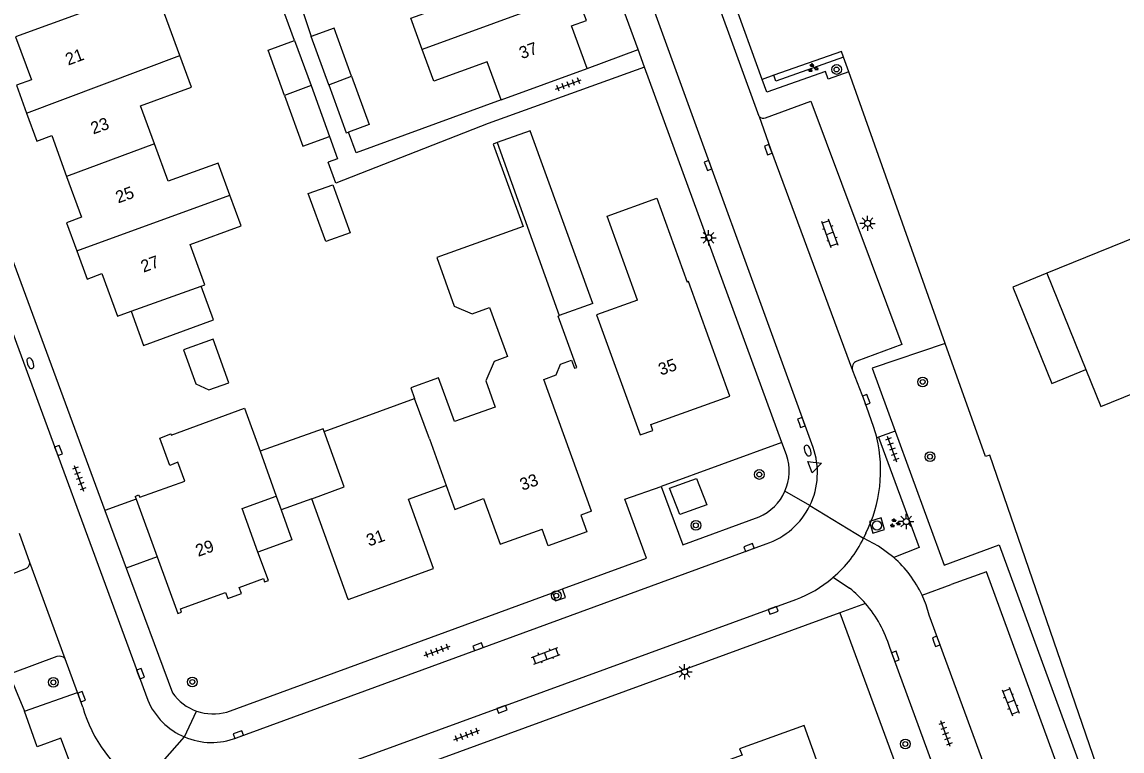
# Model space of a CAD drawing. Extents: x 137999 to 141000, y 397500 to 400501.
# Drawn here: x 138443.6 to 138533.8, y 399907.5 to 399967.3 of the extents above; entities that cross this region are included whole.
import ezdxf

# ---------------------------------------------------------------- set-up
doc = ezdxf.new("R2010")
doc.units = 0
for name, color, linetype in [('gg-afsc-erfafscheiding', 7, 'Continuous'), ('gg-afsc-hekwerk', 7, 'Continuous'), ('gg-afsc-muur', 7, 'Continuous'), ('gg-anno-huisnummerreeks BGT', 7, 'Continuous'), ('gg-bbg-bijgebouw', 7, 'Continuous'), ('gg-bbg-gedigitaliseerde bebouwing', 7, 'Continuous'), ('gg-bbg-gedigitaliseerde bijgebouw', 7, 'Continuous'), ('gg-bbg-hoofdgebouw', 7, 'Continuous'), ('gg-bbg-luifel en loopbrug', 7, 'Continuous'), ('gg-bbg-onder overbouw', 7, 'Continuous'), ('gg-bbg-pand overbouw', 7, 'Continuous'), ('gg-bbg-tussenscheiding', 7, 'Continuous'), ('gg-knt-verharding', 7, 'Continuous'), ('gg-knt-verharding nz', 7, 'Continuous'), ('gt-grn-groengrens', 7, 'Continuous'), ('gt-grn-weggrens', 7, 'Continuous'), ('gt-symb-boom', 7, 'Continuous'), ('gt-symb-brandkraan', 7, 'Continuous'), ('gt-symb-groenvak', 7, 'Continuous'), ('gt-symb-klinker verharding', 7, 'Continuous'), ('gt-symb-kolk', 7, 'Continuous'), ('gt-symb-lichtmast', 7, 'Continuous'), ('gt-symb-rioolschacht', 7, 'Continuous'), ('gt-symb-tegel verharding', 7, 'Continuous'), ('gt-symb-waterafsluiter', 7, 'Continuous')]:
    doc.layers.add(name, color=color, linetype=linetype)

# ---------------------------------------------------------------- blocks, each defined once
blk = doc.blocks.new('gt0-BOOM')
at = {"layer": 'gt-symb-boom'}
for radius in [0.4, 0.2]:
    blk.add_circle((0, 0), radius, dxfattribs=at)
blk = doc.blocks.new('gt0-GRVAK')
at = {"layer": 'gt-symb-groenvak'}
for p, q in [((-0.11, 0.189), (-0.228, 0.24)), ((-0.182, 0.153), (0.088, 0.153)), ((-0.091, 0.211), (-0.156, 0.322)), ((-0.047, 0.214), (-0.047, 0.393)), ((-0.004, 0.211), (0.061, 0.322)), ((0.015, 0.189), (0.133, 0.24)), ((0.262, -0.052), (0.197, 0.059)), ((0.305, -0.049), (0.305, 0.13)), ((0.349, -0.052), (0.414, 0.059)), ((-0.245, -0.228), (-0.363, -0.177)), ((-0.318, -0.264), (-0.047, -0.264)), ((-0.226, -0.206), (-0.291, -0.095)), ((-0.183, -0.203), (-0.183, -0.024)), ((-0.139, -0.206), (-0.074, -0.095)), ((-0.12, -0.228), (-0.002, -0.177)), ((0.243, -0.074), (0.125, -0.023)), ((0.17, -0.11), (0.441, -0.11)), ((0.368, -0.074), (0.486, -0.023))]:
    blk.add_line(p, q, dxfattribs=at)
blk = doc.blocks.new('gt0-LMAST')
at = {"layer": 'gt-symb-lichtmast'}
for p, q in [((-0.182, 0.173), (-0.447, 0.438)), ((-0.005, 0.246), (-0.005, 0.621)), ((0.172, 0.173), (0.437, 0.438)), ((-0.255, -0.004), (-0.63, -0.004)), ((-0.182, -0.181), (-0.447, -0.446)), ((-0.005, -0.254), (-0.005, -0.629)), ((0.437, -0.446), (0.172, -0.181)), ((0.245, -0.004), (0.62, -0.004))]:
    blk.add_line(p, q, dxfattribs=at)
blk.add_circle((-0.005, -0.004), 0.25, dxfattribs=at)
blk = doc.blocks.new('gt0-KL1')
at = {"layer": 'gt-symb-klinker verharding'}
for p, q in [((-1.15, 0.3), (1.15, 0.3)), ((-1, -0.3), (-1, 0.3)), ((-0.5, 0.3), (-0.5, 0.45)), ((0, -0.3), (0, 0.3)), ((0.5, 0.3), (0.5, 0.45)), ((1, -0.3), (1, 0.3)), ((-1.15, -0.3), (1.15, -0.3)), ((-0.5, -0.45), (-0.5, -0.3)), ((0.5, -0.45), (0.5, -0.3))]:
    blk.add_line(p, q, dxfattribs=at)
blk = doc.blocks.new('gt0-KOLK')
at = {"layer": 'gt-symb-kolk'}
blk.add_lwpolyline([(0, 0), (0.375, 0), (0.375, 0.4), (-0.375, 0.4), (-0.375, 0), (0, 0)], dxfattribs=at)
blk = doc.blocks.new('gt0-TEG1')
at = {"layer": 'gt-symb-tegel verharding'}
for p, q in [((-1.125, 0), (1.125, 0)), ((-0.9, -0.25), (-0.9, 0.25)), ((-0.45, -0.25), (-0.45, 0.25)), ((0, -0.25), (0, 0.25)), ((0.45, -0.25), (0.45, 0.25)), ((0.9, -0.25), (0.9, 0.25))]:
    blk.add_line(p, q, dxfattribs=at)
blk = doc.blocks.new('gt0-BR')
at = {"layer": 'gt-symb-brandkraan'}
for centre, radius, start, end in [((-0.244, 0), 0.206, 107.56694, 252.43307), ((0.599, -2.664), 3, 106.89205, 107.56694), ((0, -0.691), 0.938, 73.10799, 106.89205), ((-0.599, -2.664), 3, 72.43309, 73.10799), ((0.244, 0), 0.206, 287.56695, 72.43309), ((0.599, 2.664), 3, 252.43307, 253.10797), ((0, 0.691), 0.938, 253.10797, 286.89206), ((-0.599, 2.664), 3, 286.89206, 287.56695)]:
    blk.add_arc(centre, radius, start, end, dxfattribs=at)
blk = doc.blocks.new('gt0-WAFSL')
at = {"layer": 'gt-symb-waterafsluiter'}
for p, q in [((-0.5, -0.333), (0, 0.667)), ((0, 0.667), (0.5, -0.333)), ((0.5, -0.333), (-0.5, -0.333))]:
    blk.add_line(p, q, dxfattribs=at)
blk = doc.blocks.new('gt0-RS')
at = {"layer": 'gt-symb-rioolschacht'}
blk.add_lwpolyline([(-0.5, -0.5), (0.5, -0.5), (0.5, 0.5), (-0.5, 0.5)], close=True, dxfattribs=at)
blk.add_circle((0, 0), 0.375, dxfattribs=at)

msp = doc.modelspace()

# ---------------------------------------------------------------- linework, layer by layer
at = {"layer": 'gg-afsc-erfafscheiding'}
for p, q in [((138465.917, 399965.79), (138463.558, 399972.292)), ((138466.153, 399969.497), (138467.275, 399966.126)), ((138481.796, 399958.984), (138469.283, 399954.1)), ((138505.895, 399932.816), (138495.992, 399929.191)), ((138438.39, 399923.56), (138443.766, 399910.764)), ((138510.633, 399918.829), (138521.062, 399890.518))]:
    msp.add_line(p, q, dxfattribs=at)
for points in [[(138482.849, 399960.923), (138470.952, 399956.592), (138470.34, 399958.279)], [(138468.772, 399957.924), (138469.441, 399956.08), (138468.669, 399955.818)]]:
    msp.add_lwpolyline(points, dxfattribs=at)
at = {"layer": 'gg-afsc-hekwerk'}
for p, q in [((138510.95, 399964.428), (138510.781, 399964.903)), ((138511.376, 399963.226), (138510.95, 399964.428)), ((138519.285, 399940.945), (138511.376, 399963.226)), ((138532.427, 399904.226), (138522.942, 399931.773))]:
    msp.add_line(p, q, dxfattribs=at)
msp.add_lwpolyline([(138522.942, 399931.773), (138522.58, 399931.662), (138519.285, 399940.945)], dxfattribs=at)
at = {"layer": 'gg-afsc-muur'}
for p, q in [((138494.63, 399963.618), (138481.796, 399958.984)), ((138469.283, 399954.1), (138468.669, 399955.818))]:
    msp.add_line(p, q, dxfattribs=at)
at = {"layer": 'gg-bbg-bijgebouw'}
msp.add_line((138490.37, 399944.221), (138487.625, 399943.227), dxfattribs=at)
at = {"layer": 'gg-bbg-gedigitaliseerde bebouwing'}
for p, q in [((138456.503, 399964.552), (138453.366, 399973.141)), ((138468.326, 399933.724), (138475.762, 399936.422))]:
    msp.add_line(p, q, dxfattribs=at)
for points in [[(138476.374, 399965.059), (138475.439, 399967.62), (138479.799, 399969.213), (138478.64, 399972.387)], [(138454.411, 399957.319), (138453.271, 399960.441), (138457.448, 399961.966), (138456.503, 399964.552)], [(138482.849, 399960.923), (138481.708, 399964.048), (138477.328, 399962.448), (138476.374, 399965.059)], [(138460.599, 399953.102), (138459.636, 399955.739), (138455.536, 399954.241), (138454.411, 399957.319)], [(138482.536, 399957.414), (138482.211, 399957.296), (138484.655, 399950.541), (138477.576, 399947.981), (138479.013, 399944.011), (138480.475, 399943.369), (138481.913, 399943.889), (138483.372, 399939.855), (138482.281, 399939.461), (138481.59, 399937.869), (138482.366, 399935.724), (138479.044, 399934.523)], [(138458.256, 399945.646), (138458.555, 399945.753), (138457.351, 399949.053), (138461.521, 399950.577), (138460.599, 399953.102)], [(138453.53, 399940.76), (138459.265, 399942.888), (138458.256, 399945.646)], [(138479.044, 399934.523), (138477.73, 399938.121), (138475.446, 399937.287), (138475.762, 399936.422)], [(138467.319, 399928.201), (138469.979, 399929.166), (138468.326, 399933.724)]]:
    msp.add_lwpolyline(points, dxfattribs=at)
at = {"layer": 'gg-bbg-gedigitaliseerde bijgebouw'}
for p, q in [((138465.917, 399965.79), (138467.26, 399962.091)), ((138468.712, 399962.165), (138467.275, 399966.126)), ((138467.26, 399962.091), (138468.772, 399957.924))]:
    msp.add_line(p, q, dxfattribs=at)
for points in [[(138470.586, 399962.865), (138469.155, 399966.809), (138467.275, 399966.126)], [(138465.092, 399961.286), (138463.744, 399965.002), (138465.917, 399965.79)], [(138470.586, 399962.865), (138472.028, 399958.891), (138470.34, 399958.279)], [(138468.712, 399962.165), (138470.148, 399958.209), (138470.34, 399958.279)], [(138465.092, 399961.286), (138466.598, 399957.135), (138468.772, 399957.924)], [(138490.37, 399944.221), (138485.237, 399958.39), (138482.536, 399957.414)], [(138467.032, 399953.23), (138469.045, 399953.965), (138470.482, 399950.028), (138468.469, 399949.293), (138467.032, 399953.23)], [(138456.812, 399940.414), (138457.813, 399937.623), (138458.886, 399937.122), (138460.53, 399937.711), (138459.247, 399941.287), (138456.812, 399940.414)]]:
    msp.add_lwpolyline(points, dxfattribs=at)
at = {"layer": 'gg-bbg-hoofdgebouw'}
for p, q in [((138482.849, 399960.923), (138489.9, 399963.5)), ((138452.5, 399943.59), (138453.53, 399940.76)), ((138463.083, 399932.093), (138464.4, 399928.42)), ((138452.83, 399928.37), (138452.909, 399928.154)), ((138452.909, 399928.154), (138454.641, 399923.42)), ((138470.32, 399919.93), (138467.319, 399928.201)), ((138490.28, 399927.18), (138489.396, 399926.86))]:
    msp.add_line(p, q, dxfattribs=at)
for points in [[(138447.58, 399970.94), (138448.61, 399968.12), (138443.02, 399966.09), (138444.33, 399962.56), (138443.1, 399962.13), (138443.93, 399959.835)], [(138489.9, 399963.5), (138488.64, 399966.99), (138489.86, 399967.44), (138489.024, 399969.68)], [(138443.93, 399959.835), (138444.76, 399957.54), (138446, 399957.99), (138447.21, 399954.645)], [(138551.632, 399933.797), (138547.719, 399943.454), (138548.238, 399943.664), (138547.45, 399945.611), (138549.229, 399946.332), (138545.046, 399956.656), (138538.28, 399953.915), (138539.286, 399951.431), (138527.609, 399946.7)], [(138447.21, 399954.645), (138448.42, 399951.3), (138447.19, 399950.84), (138448.04, 399948.53)], [(138494.055, 399944.502), (138491.563, 399951.385), (138495.634, 399952.859), (138498.126, 399945.976)], [(138448.04, 399948.53), (138448.89, 399946.22), (138450.1, 399946.69), (138451.38, 399943.19), (138452.5, 399943.59)], [(138494.055, 399944.502), (138490.68, 399943.28), (138494.25, 399933.45), (138495.3, 399933.81), (138495.13, 399934.28), (138501.63, 399936.61), (138498.22, 399946.01), (138498.126, 399945.976)], [(138490.28, 399927.18), (138486.364, 399937.993), (138487.37, 399938.357), (138487.73, 399939.243), (138488.623, 399939.567), (138488.865, 399938.9), (138489.062, 399938.972), (138487.521, 399943.189), (138487.625, 399943.227)], [(138530.812, 399938.795), (138532.04, 399935.763), (138534.82, 399936.89)], [(138452.83, 399928.37), (138453.12, 399928.52), (138453.21, 399928.34), (138456.91, 399929.64), (138456.34, 399931.19), (138455.67, 399930.92), (138454.85, 399933.16), (138455.76, 399933.51), (138455.8, 399933.41), (138461.81, 399935.64), (138463.083, 399932.093)], [(138470.32, 399919.93), (138477.32, 399922.47), (138475.26, 399928.16), (138478.36, 399929.28)], [(138478.36, 399929.28), (138479.071, 399927.325), (138481.406, 399928.21), (138482.77, 399924.46), (138486.218, 399925.708)], [(138462.91, 399923.817), (138461.6, 399927.39), (138464.4, 399928.42)], [(138489.396, 399926.86), (138489.893, 399925.487), (138486.715, 399924.337), (138486.218, 399925.708)], [(138454.641, 399923.42), (138456.339, 399918.78), (138456.647, 399918.89), (138456.541, 399919.165), (138460.252, 399920.514), (138460.441, 399920.003), (138461.561, 399920.413), (138461.372, 399920.929), (138463.35, 399921.646), (138463.457, 399921.374), (138463.765, 399921.483), (138462.91, 399923.817)], [(138510.75, 399901.13), (138510.11, 399902.92), (138510.57, 399903.08), (138510.21, 399904.12), (138509.75, 399903.95), (138507.72, 399909.6), (138502.41, 399907.68), (138502.62, 399907.15), (138496.83, 399905.06), (138497.82, 399902.24), (138494.54, 399901.03), (138496.61, 399895.39), (138502.25, 399897.46), (138502.06, 399897.97)]]:
    msp.add_lwpolyline(points, dxfattribs=at)
at = {"layer": 'gg-bbg-luifel en loopbrug'}
for p, q in [((138464.4, 399928.42), (138464.802, 399927.298)), ((138452.909, 399928.154), (138450.358, 399927.239)), ((138467.319, 399928.201), (138464.802, 399927.298)), ((138450.358, 399927.239), (138452.109, 399922.512)), ((138454.641, 399923.42), (138452.109, 399922.512))]:
    msp.add_line(p, q, dxfattribs=at)
for points in [[(138468.326, 399933.724), (138468.247, 399933.945), (138463.083, 399932.093)], [(138464.802, 399927.298), (138465.693, 399924.815), (138462.91, 399923.817)]]:
    msp.add_lwpolyline(points, dxfattribs=at)
at = {"layer": 'gg-bbg-onder overbouw'}
msp.add_line((138527.609, 399946.7), (138530.812, 399938.795), dxfattribs=at)
at = {"layer": 'gg-bbg-pand overbouw'}
msp.add_lwpolyline([(138527.609, 399946.7), (138524.819, 399945.57), (138528.022, 399937.664), (138530.812, 399938.795)], dxfattribs=at)
at = {"layer": 'gg-bbg-tussenscheiding'}
for p, q in [((138489.024, 399969.68), (138476.374, 399965.059)), ((138443.93, 399959.835), (138456.503, 399964.552)), ((138468.712, 399962.165), (138470.586, 399962.865)), ((138467.26, 399962.091), (138465.092, 399961.286)), ((138454.411, 399957.319), (138447.21, 399954.645)), ((138482.536, 399957.414), (138487.625, 399943.227)), ((138448.04, 399948.53), (138460.599, 399953.102)), ((138452.5, 399943.59), (138458.256, 399945.646)), ((138476.97, 399933.102), (138475.762, 399936.422)), ((138476.97, 399933.102), (138478.36, 399929.28))]:
    msp.add_line(p, q, dxfattribs=at)
at = {"layer": 'gg-knt-verharding'}
for p, q in [((138504.277, 399962.608), (138487.29, 400009.52)), ((138504.017, 399959.548), (138485.929, 400009.263)), ((138508.44, 399932.41), (138494.388, 399971.132)), ((138489.9, 399963.5), (138494.109, 399965.044)), ((138505.895, 399932.816), (138494.63, 399963.618)), ((138441.701, 399950.609), (138450.358, 399927.239)), ((138439.989, 399949.378), (138453.861, 399911.668)), ((138506.27, 399931.79), (138505.895, 399932.816)), ((138513.669, 399933.195), (138513.802, 399933.244)), ((138444.203, 399922.968), (138443.337, 399925.337)), ((138512.778, 399925.371), (138512.584, 399924.952)), ((138461.15, 399908.58), (138504.593, 399924.501)), ((138452.109, 399922.512), (138455.9, 399912.278)), ((138510.1, 399921.753), (138510.018, 399921.684)), ((138510.1, 399921.753), (138511.446, 399920.857)), ((138517.385, 399920.286), (138519.777, 399921.149)), ((138460.36, 399910.7), (138487.057, 399920.491)), ((138487.057, 399920.491), (138487.881, 399920.793)), ((138462.915, 399903.843), (138507.042, 399919.934)), ((138512.745, 399919.6), (138510.633, 399918.829)), ((138510.633, 399918.829), (138463.713, 399901.703)), ((138520.574, 399900.063), (138514.73, 399915.98)), ((138448.097, 399912.313), (138447.088, 399915.073)), ((138443.766, 399910.764), (138448.097, 399912.313)), ((138448.541, 399911.094), (138448.097, 399912.313))]:
    msp.add_line(p, q, dxfattribs=at)
for points in [[(138494.109, 399965.044), (138492.19, 399970.29), (138492.35, 399970.37)], [(138509.472, 399963.259), (138504.66, 399961.55), (138504.277, 399962.608)], [(138511.376, 399963.226), (138509.696, 399962.629), (138509.472, 399963.259)], [(138504.55, 399959.44), (138508.273, 399960.805), (138515.723, 399940.864), (138512.038, 399939.499)], [(138519.285, 399940.945), (138513.28, 399938.91), (138515.17, 399933.744)], [(138511.692, 399938.727), (138512.626, 399936.258), (138513.379, 399934.141), (138513.669, 399933.195)], [(138515.17, 399933.744), (138519.188, 399922.761), (138523.719, 399924.416), (138531.253, 399903.831), (138532.427, 399904.226)], [(138513.802, 399933.244), (138517.139, 399924.195), (138515.066, 399923.377)], [(138487.881, 399920.793), (138494.781, 399923.324), (138493.013, 399928.168), (138495.992, 399929.191)], [(138495.992, 399929.191), (138497.764, 399924.418), (138504.012, 399926.71)], [(138515.066, 399923.377), (138513.812, 399924.312), (138512.584, 399924.952)], [(138446.411, 399915.252), (138442.751, 399913.88), (138440.142, 399921.055), (138443.816, 399922.435)], [(138526.693, 399902.245), (138529.597, 399903.305), (138522.685, 399922.202), (138519.777, 399921.149)], [(138487.057, 399920.491), (138487.307, 399919.809), (138488.135, 399920.101), (138487.881, 399920.793)], [(138524.318, 399901.378), (138517.979, 399918.652), (138517.72, 399919.483), (138517.385, 399920.286)], [(138452.172, 399897.474), (138449.249, 399905.272), (138448.098, 399904.915), (138446.738, 399908.549), (138444.792, 399907.839), (138443.766, 399910.764)]]:
    msp.add_lwpolyline(points, dxfattribs=at)
for centre, radius, start, end in [((138504.378, 399959.958), 0.546, 228.70049, 288.39038), ((138512.27, 399938.931), 0.613, 112.26458, 199.45286), ((138502.457, 399930.509), 11.529, 333.53471, 13.47153), ((138502.658, 399930.332), 6.144, 334.06291, 19.76259), ((138502.403, 399930.467), 4.087, 336.04308, 18.88947), ((138502.404, 399930.467), 4.087, 293.17707, 336.03602), ((138502.657, 399930.333), 6.145, 288.36426, 334.05729), ((138503.567, 399929.39), 10.05, 310.54566, 333.79619), ((138443.632, 399922.976), 0.571, 288.80536, 359.22943), ((138508.76, 399916.231), 9.531, 25.18227, 48.57532), ((138503.459, 399929.432), 10.151, 290.66638, 310.24788), ((138505.182, 399913.084), 9.983, 40.74726, 51.13553), ((138505.19, 399913.103), 9.964, 16.78174, 40.69393), ((138446.617, 399914.661), 0.626, 41.17637, 109.20324), ((138459.236, 399914.614), 4.073, 215.00458, 250.50812), ((138459.106, 399913.9), 5.7, 203.05601, 247.0389), ((138459.087, 399913.983), 10.934, 195.32186, 238.31211), ((138459.236, 399914.622), 4.08, 250.54491, 285.99486), ((138459.105, 399913.895), 5.695, 247.02444, 291.04261)]:
    msp.add_arc(centre, radius, start, end, dxfattribs=at)
at = {"layer": 'gg-knt-verharding nz'}
msp.add_line((138447.088, 399915.073), (138444.203, 399922.968), dxfattribs=at)
msp.add_lwpolyline([(138504.017, 399959.548), (138504.955, 399956.915), (138511.692, 399938.727)], dxfattribs=at)
at = {"layer": 'gt-grn-groengrens'}
for p, q in [((138510.781, 399964.903), (138505.226, 399962.943)), ((138505.226, 399962.943), (138504.277, 399962.608))]:
    msp.add_line(p, q, dxfattribs=at)
for points in [[(138510.95, 399964.428), (138505.398, 399962.457), (138505.226, 399962.943)], [(138498.881, 399929.848), (138499.719, 399927.689), (138497.517, 399926.915), (138496.679, 399929.074), (138498.881, 399929.848)]]:
    msp.add_lwpolyline(points, dxfattribs=at)
at = {"layer": 'gt-grn-weggrens'}
for p, q in [((138494.63, 399963.618), (138494.109, 399965.044)), ((138515.17, 399933.744), (138513.802, 399933.244)), ((138508.183, 399927.645), (138506.138, 399928.807)), ((138508.183, 399927.645), (138512.584, 399924.952)), ((138456.882, 399908.652), (138457.877, 399910.775)), ((138453.343, 399904.679), (138456.882, 399908.652))]:
    msp.add_line(p, q, dxfattribs=at)

# ---------------------------------------------------------------- block references
at = {"layer": 'gt-symb-boom'}
for p in [(138510.373, 399963.418), (138517.438, 399937.781), (138518.041, 399931.649), (138504.04, 399930.189), (138498.832, 399926.014), (138487.381, 399920.247), (138446.127, 399913.135), (138457.527, 399913.169), (138516.013, 399908.078)]:
    msp.add_blockref('gt0-BOOM', p, dxfattribs=at)
at = {"layer": 'gt-symb-brandkraan'}
for p, rotation in [((138444.236, 399939.317), -69.8260550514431), ((138508.003, 399932.147), -70.06095208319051)]:
    msp.add_blockref('gt0-BR', p, dxfattribs=dict(at, rotation=rotation))
at = {"layer": 'gt-symb-groenvak'}
for p in [(138508.411, 399963.534), (138515.145, 399926.192)]:
    msp.add_blockref('gt0-GRVAK', p, dxfattribs=at)
at = {"layer": 'gt-symb-klinker verharding'}
for p, rotation in [((138509.822, 399949.961), 109.75789996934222), ((138486.522, 399915.296), 20.482296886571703), ((138524.659, 399911.563), -68.90078774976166)]:
    msp.add_blockref('gt0-KL1', p, dxfattribs=dict(at, rotation=rotation))
at = {"layer": 'gt-symb-kolk'}
for p, rotation in [((138504.955, 399956.915), 109.6307022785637), ((138499.644, 399955.473), -70.06095208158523), ((138512.626, 399936.258), -69.26285188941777), ((138507.298, 399934.385), -70.06095208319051), ((138446.359, 399932.09), -70.00710602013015), ((138503.251, 399924.011), 20.06634962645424), ((138505.239, 399918.85), 20.066349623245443), ((138518.363, 399916.438), -69.8260550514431), ((138481.03, 399915.867), 20.06634962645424), ((138515.011, 399915.202), -69.82605505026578), ((138453.086, 399913.779), -70.00710601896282), ((138448.251, 399911.888), -70.00710602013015), ((138482.987, 399910.737), 20.06634962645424), ((138461.368, 399908.66), 20.066349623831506)]:
    msp.add_blockref('gt0-KOLK', p, dxfattribs=dict(at, rotation=rotation))
at = {"layer": 'gt-symb-lichtmast'}
for p in [(138512.923, 399950.798), (138499.879, 399949.616), (138516.09, 399926.332), (138497.908, 399914.002)]:
    msp.add_blockref('gt0-LMAST', p, dxfattribs=at)
at = {"layer": 'gt-symb-rioolschacht', "rotation": -73.86579540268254}
msp.add_blockref('gt0-RS', (138513.696, 399926.002), dxfattribs=at)
at = {"layer": 'gt-symb-tegel verharding'}
for p, rotation in [((138488.37, 399962.179), 19.93904791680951), ((138514.937, 399932.258), 110.24750150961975), ((138448.243, 399929.853), 110.24750151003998), ((138477.606, 399915.712), 20.247501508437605), ((138480.037, 399908.817), 20.247501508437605), ((138519.31, 399908.917), 110.24750150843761)]:
    msp.add_blockref('gt0-TEG1', p, dxfattribs=dict(at, rotation=rotation))
at = {"layer": 'gt-symb-waterafsluiter', "rotation": -70.06095208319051}
msp.add_blockref('gt0-WAFSL', (138508.511, 399930.895), dxfattribs=at)

# ---------------------------------------------------------------- texts
at = {"layer": 'gg-anno-huisnummerreeks BGT'}
for s, rotation, p in [('37', 19.9, (138484.548, 399964.256)), ('21', 20.4, (138447.334, 399963.729)), ('23', 19.9, (138449.395, 399958.08)), ('25', 19.9, (138451.442, 399952.421)), ('27', 20.1, (138453.513, 399946.74)), ('35', 19.7, (138495.963, 399938.296)), ('33', 19.9, (138484.602, 399928.847)), ('31', 19.9, (138472.013, 399924.269)), ('29', 19.9, (138458.001, 399923.421))]:
    msp.add_text(s, height=1, rotation=rotation, dxfattribs=at).set_placement(p)

doc.saveas('drawing.dxf')
